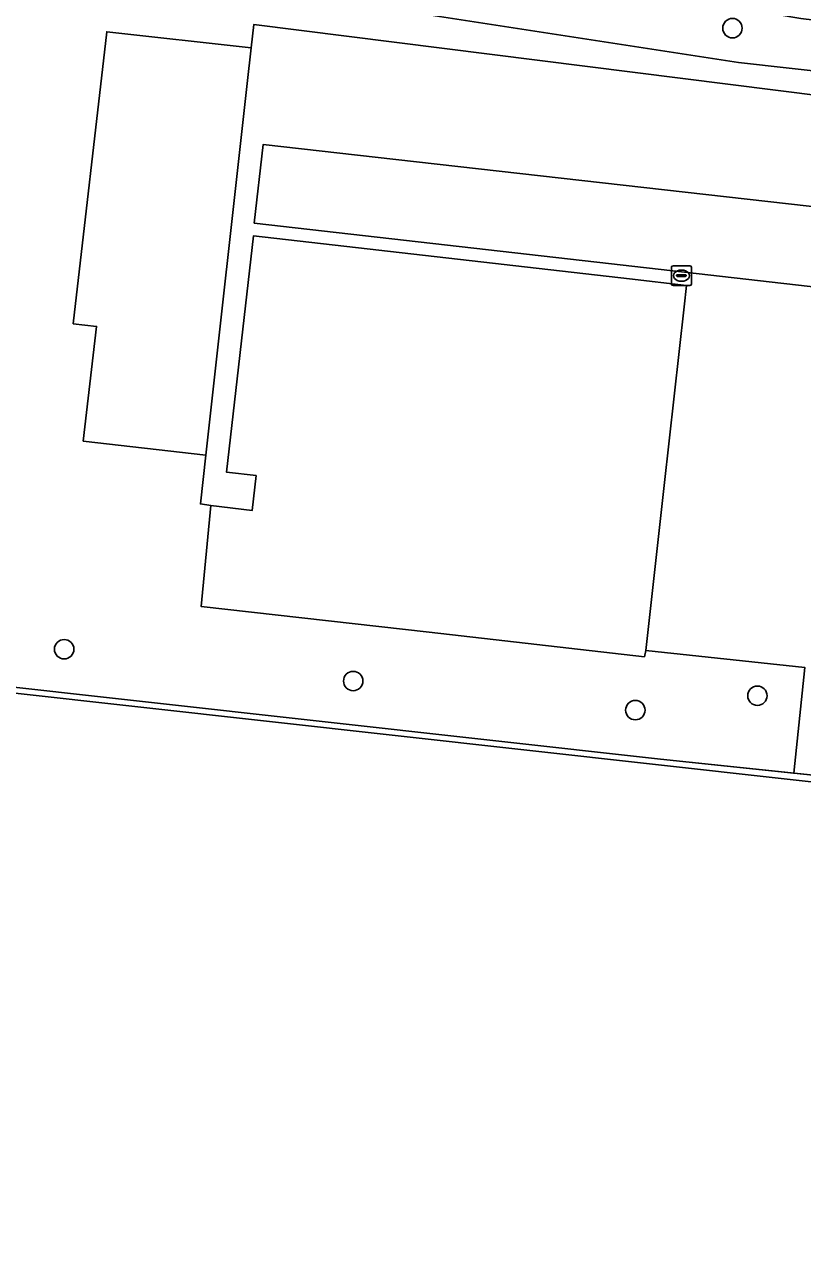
# Model space of a CAD drawing. Extents: x 162510 to 163918, y 388494 to 389774.
# Drawn here: x 162940.4 to 162979.6, y 388786.2 to 388847.5 of the extents above; entities that cross this region are included whole.
import ezdxf

# ---------------------------------------------------------------- set-up
doc = ezdxf.new("R2010")
doc.units = 0
for name, color, linetype in [('IMGEO_Boom', 7, 'Continuous'), ('IMGEO_Groenvoorziening', 7, 'Continuous'), ('IMGEO_Hek', 7, 'Continuous'), ('IMGEO_Houtwal', 7, 'Continuous'), ('IMGEO_Kolk', 7, 'Continuous'), ('IMGEO_Voetpad_open', 7, 'Continuous')]:
    doc.layers.add(name, color=color, linetype=linetype)

msp = doc.modelspace()

# ---------------------------------------------------------------- linework, layer by layer
at = {"layer": 'IMGEO_Boom'}
for centre in [(162976.105, 388847.315), (162942.422, 388816.014), (162956.989, 388814.409), (162977.362, 388813.669), (162971.209, 388812.942)]:
    msp.add_circle(centre, 0.489, dxfattribs=at)
at = {"layer": 'IMGEO_Groenvoorziening'}
msp.add_lwpolyline([(162981.636, 388809.507), (162979.197, 388809.763), (162972.476, 388810.468), (162868.327, 388822.062), (162872.602, 388861.371), (162799.078, 388869.538), (162799.041, 388869.269), (162871.559, 388861.161), (162872.238, 388860.105), (162867.846, 388821.822), (163004.798, 388806.577), (163004.9, 388807.069), (163004.637, 388807.096), (163003.824, 388807.181), (163000, 388807.582)], close=True, dxfattribs=at)
for points in [[(163000, 388755.61), (163005.427, 388804.551), (163005.689, 388806.988), (163004.9, 388807.069), (163004.798, 388806.577), (162867.846, 388821.822), (162872.238, 388860.105), (162871.559, 388861.161), (162799.041, 388869.269), (162798.244, 388863.435), (162742.465, 388857.66)], [(162868.327, 388822.062), (162972.476, 388810.468), (162979.197, 388809.763), (162979.755, 388815.086), (162971.737, 388815.952), (162971.669, 388815.631), (162960.815, 388816.865), (162949.322, 388818.171), (162949.815, 388823.253), (162949.289, 388823.333), (162949.563, 388825.794), (162943.388, 388826.504), (162944.053, 388832.282), (162942.876, 388832.417), (162944.568, 388847.133), (162951.853, 388846.32), (162951.985, 388847.505), (162999.905, 388841.465), (163000.034, 388842.427), (163005.06, 388841.755), (163005.122, 388842.376), (162997.437, 388843.236), (162976.404, 388845.59), (162888.818, 388859.069)]]:
    msp.add_lwpolyline(points, dxfattribs=at)
at = {"layer": 'IMGEO_Hek'}
for points in [[(162872.602, 388861.371), (162868.327, 388822.062), (162972.476, 388810.468)], [(162888.818, 388859.069), (162976.404, 388845.59), (162997.437, 388843.236)], [(162981.636, 388809.507), (162972.476, 388810.468)]]:
    msp.add_lwpolyline(points, dxfattribs=at)
at = {"layer": 'IMGEO_Houtwal'}
msp.add_lwpolyline([(162879.792, 388864.663), (162790.547, 388873.945), (162789.747, 388873.272), (162788.349, 388873.034), (162788.737, 388870.608), (162799.078, 388869.538), (162872.602, 388861.371), (162879.687, 388860.474), (162888.818, 388859.069), (162976.404, 388845.59), (162997.437, 388843.236), (163005.122, 388842.376), (163009.67, 388841.867), (163009.923, 388844.191), (163000, 388845.318), (162979.559, 388847.808)], close=True, dxfattribs=at)
at = {"layer": 'IMGEO_Kolk'}
for p, q in [((162973.034, 388834.415), (162973.034, 388835.267)), ((162973.109, 388835.341), (162973.961, 388835.341)), ((162974.035, 388835.267), (162974.035, 388834.415)), ((162973.293, 388834.835), (162973.293, 388834.847)), ((162973.731, 388834.798), (162973.333, 388834.798)), ((162973.336, 388834.884), (162973.734, 388834.884)), ((162973.545, 388834.561), (162973.52, 388834.561)), ((162973.522, 388835.121), (162973.547, 388835.121)), ((162973.777, 388834.847), (162973.777, 388834.835)), ((162973.961, 388834.341), (162973.109, 388834.341))]:
    msp.add_line(p, q, dxfattribs=at)
for points in [[(162973.034, 388834.415), (162973.034, 388835.267)], [(162973.109, 388835.341), (162973.961, 388835.341)], [(162974.035, 388835.267), (162974.035, 388834.415)], [(162973.961, 388834.341), (162973.109, 388834.341)]]:
    msp.add_lwpolyline(points, dxfattribs=at)
for centre, radius, start, end in [((162973.111, 388835.265), 0.0765, 91.55205, 178.44795), ((162973.111, 388835.265), 0.0765, 91.55205, 178.44795), ((162973.959, 388835.265), 0.0765, 1.55205, 88.44795), ((162973.959, 388835.265), 0.0765, 1.55205, 88.44795), ((162973.333, 388834.844), 0.0403, 85.87752, 175.75265), ((162973.33, 388834.834), 0.0366, 178.93798, 274.71019), ((162973.734, 388834.841), 0.043, 264.86636, 352.45326), ((162973.738, 388834.846), 0.0386, 1.73085, 96.63898), ((162973.111, 388834.417), 0.0765, 181.55205, 268.44795), ((162973.111, 388834.417), 0.0765, 181.55205, 268.44795), ((162973.959, 388834.417), 0.0765, 271.55205, 358.44795), ((162973.959, 388834.417), 0.0765, 271.55205, 358.44795)]:
    msp.add_arc(centre, radius, start, end, dxfattribs=at)
for centre, major_axis, ratio, start_param, end_param in [((162973.521, 388834.841), (-0.387, 0.002), 0.722429, 4.712389, 7.853982), ((162973.546, 388834.841), (-0.39, 0.002), 0.717154, 1.570796, 4.712389)]:
    msp.add_ellipse(centre, major_axis=major_axis, ratio=ratio, start_param=start_param, end_param=end_param, dxfattribs=at)
at = {"layer": 'IMGEO_Voetpad_open'}
msp.add_lwpolyline([(162999.905, 388841.465), (162951.985, 388847.505), (162951.853, 388846.32), (162951.652, 388844.52), (162949.563, 388825.794), (162949.289, 388823.333), (162949.815, 388823.253), (162951.905, 388823.012), (162952.094, 388824.764), (162950.596, 388824.938), (162951.965, 388836.845), (162970.92, 388834.679), (162973.793, 388834.351), (162973.673, 388833.273), (162972.667, 388824.272), (162971.737, 388815.952), (162979.755, 388815.086), (162979.197, 388809.763), (162981.636, 388809.507)], dxfattribs=at)
for points in [[(162951.652, 388844.52), (162951.853, 388846.32), (162944.568, 388847.133), (162942.876, 388832.417), (162944.053, 388832.282), (162943.388, 388826.504), (162949.563, 388825.794)], [(162981.195, 388834.159), (162969.276, 388835.519), (162952.006, 388837.489), (162952.454, 388841.455), (162959.136, 388840.698), (162986.214, 388837.63), (162986.443, 388839.59), (162995.379, 388838.578), (162996.391, 388838.463), (162995.94, 388834.483), (162995.716, 388832.502)], [(162995.94, 388834.483), (162996.391, 388838.463), (162995.379, 388838.578), (162986.443, 388839.59), (162986.214, 388837.63), (162959.136, 388840.698), (162952.454, 388841.455), (162952.006, 388837.489), (162969.276, 388835.519), (162981.195, 388834.159), (162995.716, 388832.502)], [(162973.793, 388834.351), (162970.92, 388834.679), (162951.965, 388836.845), (162950.596, 388824.938), (162952.094, 388824.764), (162951.905, 388823.012), (162949.815, 388823.253), (162949.322, 388818.171), (162960.815, 388816.865), (162971.669, 388815.631), (162971.737, 388815.952), (162972.667, 388824.272), (162973.673, 388833.273)]]:
    msp.add_lwpolyline(points, close=True, dxfattribs=at)

doc.saveas('drawing.dxf')
